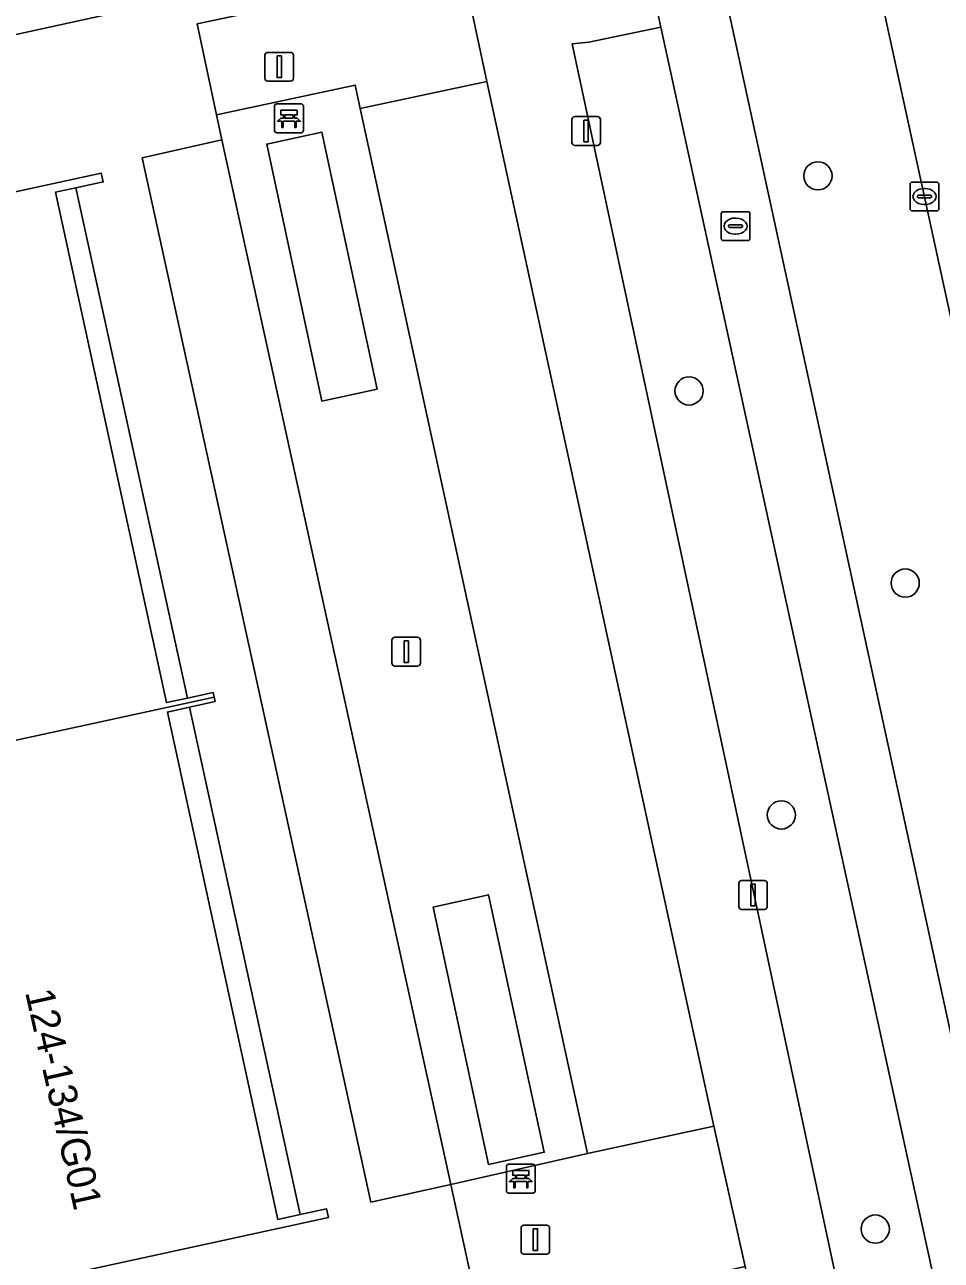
# Model space of a CAD drawing. Extents: x 160030 to 160839, y 385325 to 386450.
# Drawn here: x 160623.26 to 160655.07, y 386153.91 to 386196.78 of the extents above; entities that cross this region are included whole.
import ezdxf

# ---------------------------------------------------------------- set-up
doc = ezdxf.new("R2010")
doc.units = 0
for name, color, linetype in [('IMGEO_Bank', 7, 'Continuous'), ('IMGEO_Berm_groen', 7, 'Continuous'), ('IMGEO_Boom', 7, 'Continuous'), ('IMGEO_Fietspad_gesloten', 7, 'Continuous'), ('IMGEO_Grasland_overig', 7, 'Continuous'), ('IMGEO_Groenvoorziening', 7, 'Continuous'), ('IMGEO_Haag', 7, 'Continuous'), ('IMGEO_Kolk', 7, 'Continuous'), ('IMGEO_Lichtmast', 7, 'Continuous'), ('IMGEO_Pand', 7, 'Continuous'), ('IMGEO_Pand_nummerreeks', 7, 'Continuous'), ('IMGEO_Rijbaan_lokaal_gesloten', 7, 'Continuous'), ('IMGEO_Rioolput', 7, 'Continuous'), ('IMGEO_Voetpad_open', 7, 'Continuous')]:
    doc.layers.add(name, color=color, linetype=linetype)

msp = doc.modelspace()

# ---------------------------------------------------------------- linework, layer by layer
at = {"layer": 'IMGEO_Bank'}
for p, q in [((160631.931, 386193.105), (160631.931, 386193.946)), ((160631.931, 386193.946), (160631.931, 386193.105)), ((160632.006, 386194.03), (160632.847, 386194.03)), ((160632.847, 386194.03), (160632.006, 386194.03)), ((160632.931, 386193.955), (160632.931, 386193.114)), ((160632.931, 386193.114), (160632.931, 386193.955)), ((160632.24, 386193.536), (160632.24, 386193.642)), ((160632.284, 386193.642), (160632.284, 386193.536)), ((160632.572, 386193.648), (160632.29, 386193.648)), ((160632.29, 386193.53), (160632.572, 386193.53)), ((160632.578, 386193.536), (160632.578, 386193.642)), ((160632.622, 386193.642), (160632.622, 386193.536)), ((160632.856, 386193.03), (160632.015, 386193.03)), ((160632.015, 386193.03), (160632.856, 386193.03)), ((160632.628, 386193.428), (160632.235, 386193.428)), ((160639.978, 386156.317), (160639.978, 386157.158)), ((160639.978, 386157.158), (160639.978, 386156.317)), ((160640.053, 386157.242), (160640.894, 386157.242)), ((160640.894, 386157.242), (160640.053, 386157.242)), ((160640.978, 386157.167), (160640.978, 386156.326)), ((160640.978, 386156.326), (160640.978, 386157.167)), ((160640.675, 386156.64), (160640.282, 386156.64)), ((160640.287, 386156.748), (160640.287, 386156.854)), ((160640.331, 386156.854), (160640.331, 386156.748)), ((160640.619, 386156.86), (160640.337, 386156.86)), ((160640.337, 386156.742), (160640.619, 386156.742)), ((160640.625, 386156.748), (160640.625, 386156.854)), ((160640.669, 386156.854), (160640.669, 386156.748)), ((160640.903, 386156.242), (160640.062, 386156.242)), ((160640.062, 386156.242), (160640.903, 386156.242))]:
    msp.add_line(p, q, dxfattribs=at)
for points in [[(160632.178, 386193.428), (160632.036, 386193.428), (160632.148, 386193.53), (160632.234, 386193.53)], [(160632.234, 386193.648), (160632.148, 386193.648), (160632.148, 386193.809), (160632.711, 386193.809), (160632.711, 386193.648), (160632.628, 386193.648)], [(160632.628, 386193.53), (160632.711, 386193.53), (160632.823, 386193.428), (160632.684, 386193.428)], [(160632.228, 386193.421), (160632.228, 386193.214), (160632.185, 386193.214), (160632.185, 386193.421)], [(160632.678, 386193.421), (160632.678, 386193.214), (160632.634, 386193.214), (160632.634, 386193.421)], [(160640.281, 386156.86), (160640.195, 386156.86), (160640.195, 386157.021), (160640.758, 386157.021), (160640.758, 386156.86), (160640.675, 386156.86)], [(160640.225, 386156.64), (160640.083, 386156.64), (160640.195, 386156.742), (160640.281, 386156.742)], [(160640.275, 386156.633), (160640.275, 386156.426), (160640.232, 386156.426), (160640.232, 386156.633)], [(160640.675, 386156.742), (160640.758, 386156.742), (160640.87, 386156.64), (160640.731, 386156.64)], [(160640.725, 386156.633), (160640.725, 386156.426), (160640.681, 386156.426), (160640.681, 386156.633)]]:
    msp.add_lwpolyline(points, dxfattribs=at)
for centre, radius, start, end in [((160632.009, 386193.952), 0.0779, 92.4484, 184.2845), ((160632.009, 386193.952), 0.0779, 92.4484, 184.2845), ((160632.853, 386193.952), 0.0779, 2.4484, 94.2845), ((160632.853, 386193.952), 0.0779, 2.4484, 94.2845), ((160632.233, 386193.641), 0.00671, 2.8957, 87.1043), ((160632.233, 386193.537), 0.00671, 272.8957, 357.1043), ((160632.29, 386193.641), 0.00671, 92.8957, 177.1043), ((160632.29, 386193.537), 0.00671, 182.8957, 267.1043), ((160632.572, 386193.641), 0.00671, 2.8957, 87.1043), ((160632.572, 386193.537), 0.00671, 272.8957, 357.1043), ((160632.629, 386193.641), 0.00671, 92.8957, 177.1043), ((160632.629, 386193.537), 0.00671, 182.8957, 267.1043), ((160632.009, 386193.108), 0.0779, 182.4484, 274.2845), ((160632.009, 386193.108), 0.0779, 182.4484, 274.2845), ((160632.178, 386193.421), 0.00671, 2.8957, 87.1043), ((160632.235, 386193.421), 0.00671, 92.8957, 177.1043), ((160632.627, 386193.421), 0.00671, 2.8957, 87.1043), ((160632.684, 386193.421), 0.00671, 92.8957, 177.1043), ((160632.853, 386193.108), 0.0779, 272.4484, 4.2845), ((160632.853, 386193.108), 0.0779, 272.4484, 4.2845), ((160640.056, 386157.164), 0.0779, 92.4484, 184.2845), ((160640.056, 386157.164), 0.0779, 92.4484, 184.2845), ((160640.9, 386157.164), 0.0779, 2.4484, 94.2845), ((160640.9, 386157.164), 0.0779, 2.4484, 94.2845), ((160640.225, 386156.633), 0.00671, 2.8957, 87.1043), ((160640.282, 386156.633), 0.00671, 92.8957, 177.1043), ((160640.28, 386156.853), 0.00671, 2.8957, 87.1043), ((160640.28, 386156.749), 0.00671, 272.8957, 357.1043), ((160640.337, 386156.853), 0.00671, 92.8957, 177.1043), ((160640.337, 386156.749), 0.00671, 182.8957, 267.1043), ((160640.619, 386156.853), 0.00671, 2.8957, 87.1043), ((160640.619, 386156.749), 0.00671, 272.8957, 357.1043), ((160640.676, 386156.853), 0.00671, 92.8957, 177.1043), ((160640.676, 386156.749), 0.00671, 182.8957, 267.1043), ((160640.674, 386156.633), 0.00671, 2.8957, 87.1043), ((160640.731, 386156.633), 0.00671, 92.8957, 177.1043), ((160640.056, 386156.32), 0.0779, 182.4484, 274.2845), ((160640.056, 386156.32), 0.0779, 182.4484, 274.2845), ((160640.9, 386156.32), 0.0779, 272.4484, 4.2845), ((160640.9, 386156.32), 0.0779, 272.4484, 4.2845)]:
    msp.add_arc(centre, radius, start, end, dxfattribs=at)
at = {"layer": 'IMGEO_Berm_groen'}
msp.add_lwpolyline([(160613.07, 386353.023), (160609.405, 386349.023), (160613.894, 386338.952), (160616.315, 386332.541), (160618.67, 386325.412), (160620.91, 386317.905), (160622.534, 386311.847), (160624.457, 386303.72), (160636.094, 386250.686), (160647.386, 386198.679), (160657.055, 386154.143), (160662.224, 386155.286), (160652.533, 386199.784), (160627.509, 386314.693)], dxfattribs=at)
msp.add_lwpolyline([(160645.338, 386196.693), (160642.836, 386196.175), (160642.263, 386196.109), (160651.561, 386152.635), (160654.791, 386153.384)], close=True, dxfattribs=at)
at = {"layer": 'IMGEO_Boom'}
for centre in [(160650.787, 386191.533), (160646.315, 386184.069), (160653.816, 386177.404), (160649.517, 386169.359), (160652.777, 386154.994)]:
    msp.add_circle(centre, 0.489, dxfattribs=at)
at = {"layer": 'IMGEO_Fietspad_gesloten'}
for points in [[(160658.38, 386148.36), (160658.122, 386149.317), (160657.58, 386151.817), (160657.055, 386154.143), (160647.386, 386198.679), (160636.094, 386250.686), (160624.457, 386303.72), (160622.534, 386311.847), (160620.91, 386317.905), (160618.67, 386325.412), (160616.315, 386332.541), (160613.894, 386338.952), (160609.405, 386349.023), (160608.002, 386351.973), (160606.102, 386356.126), (160604.226, 386359.518), (160602.713, 386362.855), (160602.01, 386364.318), (160597.612, 386373.97), (160596.861, 386375.457), (160595.71, 386377.363), (160582.068, 386399.369), (160575.657, 386409.759)], [(160645.016, 386198.179), (160645.338, 386196.693), (160654.791, 386153.384), (160655.299, 386151.025), (160656.922, 386143.72), (160657.315, 386141.904), (160670.975, 386079.501), (160671.3, 386078.035), (160705.016, 385923.921), (160707.366, 385912.745), (160707.429, 385912.447), (160708.993, 385905.624)]]:
    msp.add_lwpolyline(points, dxfattribs=at)
at = {"layer": 'IMGEO_Grasland_overig'}
for points in [[(160625.037, 386191.116), (160624.33, 386190.962), (160628.186, 386173.256), (160628.907, 386173.413)], [(160628.976, 386173.097), (160628.213, 386172.93), (160632.047, 386155.325), (160632.824, 386155.494)]]:
    msp.add_lwpolyline(points, close=True, dxfattribs=at)
at = {"layer": 'IMGEO_Groenvoorziening'}
msp.add_lwpolyline([(160616.14, 386205.955), (160618.449, 386195.457), (160629.038, 386197.781)], dxfattribs=at)
for points in [[(160639.294, 386194.81), (160634.904, 386193.865), (160642.792, 386157.613), (160647.17, 386158.566), (160646.113, 386163.44), (160640.466, 386189.429)], [(160634.904, 386193.865), (160634.724, 386194.679), (160629.921, 386193.652), (160630.106, 386192.785), (160638.047, 386156.535), (160642.792, 386157.613)], [(160635.487, 386184.133), (160633.574, 386193.043), (160631.659, 386192.632), (160633.572, 386183.721)], [(160633.572, 386183.721), (160631.659, 386192.632), (160633.574, 386193.043), (160635.487, 386184.133)], [(160627.339, 386192.156), (160635.273, 386155.927), (160638.047, 386156.535), (160630.106, 386192.785)], [(160641.288, 386157.656), (160639.354, 386166.593), (160637.44, 386166.162), (160639.361, 386157.231)], [(160639.354, 386166.593), (160641.288, 386157.656), (160639.361, 386157.231), (160637.44, 386166.162)]]:
    msp.add_lwpolyline(points, close=True, dxfattribs=at)
at = {"layer": 'IMGEO_Haag'}
for points in [[(160635.487, 386184.133), (160633.574, 386193.043), (160631.659, 386192.632), (160633.572, 386183.721)], [(160641.288, 386157.656), (160639.354, 386166.593), (160637.44, 386166.162), (160639.361, 386157.231)]]:
    msp.add_lwpolyline(points, close=True, dxfattribs=at)
at = {"layer": 'IMGEO_Kolk'}
for p, q in [((160654.06, 386191.316), (160654.912, 386191.316)), ((160653.985, 386190.39), (160653.985, 386191.242)), ((160654.473, 386191.096), (160654.498, 386191.096)), ((160654.986, 386191.242), (160654.986, 386190.39)), ((160654.244, 386190.81), (160654.244, 386190.822)), ((160654.682, 386190.773), (160654.284, 386190.773)), ((160654.287, 386190.859), (160654.685, 386190.859)), ((160654.496, 386190.536), (160654.471, 386190.536)), ((160654.728, 386190.822), (160654.728, 386190.81)), ((160654.912, 386190.316), (160654.06, 386190.316))]:
    msp.add_line(p, q, dxfattribs=at)
for points in [[(160654.06, 386191.316), (160654.912, 386191.316)], [(160653.985, 386190.39), (160653.985, 386191.242)], [(160654.986, 386191.242), (160654.986, 386190.39)], [(160654.912, 386190.316), (160654.06, 386190.316)]]:
    msp.add_lwpolyline(points, dxfattribs=at)
for centre, radius, start, end in [((160654.062, 386191.24), 0.0765, 91.552, 178.448), ((160654.062, 386191.24), 0.0765, 91.552, 178.448), ((160654.91, 386191.24), 0.0765, 1.552, 88.448), ((160654.91, 386191.24), 0.0765, 1.552, 88.448), ((160654.284, 386190.819), 0.0403, 85.8775, 175.7526), ((160654.281, 386190.809), 0.0366, 178.938, 274.7102), ((160654.685, 386190.816), 0.043, 264.8664, 352.4533), ((160654.689, 386190.821), 0.0386, 1.7309, 96.639), ((160654.062, 386190.392), 0.0765, 181.552, 268.448), ((160654.062, 386190.392), 0.0765, 181.552, 268.448), ((160654.91, 386190.392), 0.0765, 271.552, 358.448), ((160654.91, 386190.392), 0.0765, 271.552, 358.448)]:
    msp.add_arc(centre, radius, start, end, dxfattribs=at)
for centre, major_axis, ratio, start_param, end_param in [((160654.472, 386190.816), (-0.387, 0.002), 0.722429, 4.712389, 7.853982), ((160654.497, 386190.816), (-0.39, 0.002), 0.717154, 1.570796, 4.712389)]:
    msp.add_ellipse(centre, major_axis=major_axis, ratio=ratio, start_param=start_param, end_param=end_param, dxfattribs=at)
at = {"layer": 'IMGEO_Lichtmast'}
for p, q in [((160631.599, 386194.916), (160631.599, 386195.716)), ((160631.599, 386195.716), (160631.599, 386194.916)), ((160631.699, 386195.816), (160632.489, 386195.816)), ((160632.489, 386195.816), (160631.699, 386195.816)), ((160632.589, 386195.716), (160632.589, 386194.916)), ((160632.589, 386194.916), (160632.589, 386195.716)), ((160632.489, 386194.816), (160631.699, 386194.816)), ((160631.699, 386194.816), (160632.489, 386194.816)), ((160642.248, 386192.688), (160642.248, 386193.488)), ((160642.248, 386193.488), (160642.248, 386192.688)), ((160642.348, 386193.588), (160643.138, 386193.588)), ((160643.138, 386193.588), (160642.348, 386193.588)), ((160643.238, 386193.488), (160643.238, 386192.688)), ((160643.238, 386192.688), (160643.238, 386193.488)), ((160643.138, 386192.588), (160642.348, 386192.588)), ((160642.348, 386192.588), (160643.138, 386192.588)), ((160636.106, 386175.525), (160636.896, 386175.525)), ((160636.896, 386175.525), (160636.106, 386175.525)), ((160636.006, 386174.625), (160636.006, 386175.425)), ((160636.006, 386175.425), (160636.006, 386174.625)), ((160636.996, 386175.425), (160636.996, 386174.625)), ((160636.996, 386174.625), (160636.996, 386175.425)), ((160636.896, 386174.525), (160636.106, 386174.525)), ((160636.106, 386174.525), (160636.896, 386174.525)), ((160648.04, 386166.182), (160648.04, 386166.982)), ((160648.04, 386166.982), (160648.04, 386166.182)), ((160648.14, 386167.082), (160648.93, 386167.082)), ((160648.93, 386167.082), (160648.14, 386167.082)), ((160649.03, 386166.982), (160649.03, 386166.182)), ((160649.03, 386166.182), (160649.03, 386166.982)), ((160648.93, 386166.082), (160648.14, 386166.082)), ((160648.14, 386166.082), (160648.93, 386166.082)), ((160640.486, 386154.227), (160640.486, 386155.027)), ((160640.486, 386155.027), (160640.486, 386154.227)), ((160640.586, 386155.127), (160641.376, 386155.127)), ((160641.376, 386155.127), (160640.586, 386155.127)), ((160641.476, 386155.027), (160641.476, 386154.227)), ((160641.476, 386154.227), (160641.476, 386155.027)), ((160641.376, 386154.127), (160640.586, 386154.127)), ((160640.586, 386154.127), (160641.376, 386154.127))]:
    msp.add_line(p, q, dxfattribs=at)
for points in [[(160632.019, 386195.691), (160632.169, 386195.691), (160632.169, 386194.941), (160632.019, 386194.941), (160632.019, 386195.691)], [(160642.668, 386193.463), (160642.818, 386193.463), (160642.818, 386192.713), (160642.668, 386192.713), (160642.668, 386193.463)], [(160636.426, 386175.4), (160636.576, 386175.4), (160636.576, 386174.65), (160636.426, 386174.65), (160636.426, 386175.4)], [(160648.46, 386166.957), (160648.61, 386166.957), (160648.61, 386166.207), (160648.46, 386166.207), (160648.46, 386166.957)], [(160640.906, 386155.002), (160641.056, 386155.002), (160641.056, 386154.252), (160640.906, 386154.252), (160640.906, 386155.002)]]:
    msp.add_lwpolyline(points, dxfattribs=at)
for centre, start, end in [((160631.699, 386195.716), 90, 180), ((160631.699, 386195.716), 90, 180), ((160632.489, 386195.716), 0, 90), ((160632.489, 386195.716), 360, 90), ((160631.699, 386194.916), 180, 270), ((160631.699, 386194.916), 180, 270), ((160632.489, 386194.916), 270, 0), ((160632.489, 386194.916), 270, 0), ((160642.348, 386193.488), 90, 180), ((160642.348, 386193.488), 90, 180), ((160643.138, 386193.488), 0, 90), ((160643.138, 386193.488), 360, 90), ((160642.348, 386192.688), 180, 270), ((160642.348, 386192.688), 180, 270), ((160643.138, 386192.688), 270, 0), ((160643.138, 386192.688), 270, 0), ((160636.106, 386175.425), 90, 180), ((160636.106, 386175.425), 90, 180), ((160636.896, 386175.425), 0, 90), ((160636.896, 386175.425), 360, 90), ((160636.106, 386174.625), 180, 270), ((160636.106, 386174.625), 180, 270), ((160636.896, 386174.625), 270, 0), ((160636.896, 386174.625), 270, 0), ((160648.14, 386166.982), 90, 180), ((160648.14, 386166.982), 90, 180), ((160648.93, 386166.982), 0, 90), ((160648.93, 386166.982), 360, 90), ((160648.14, 386166.182), 180, 270), ((160648.14, 386166.182), 180, 270), ((160648.93, 386166.182), 270, 0), ((160648.93, 386166.182), 270, 0), ((160640.586, 386155.027), 90, 180), ((160640.586, 386155.027), 90, 180), ((160641.376, 386155.027), 0, 90), ((160641.376, 386155.027), 360, 90), ((160640.586, 386154.227), 180, 270), ((160640.586, 386154.227), 180, 270), ((160641.376, 386154.227), 270, 0), ((160641.376, 386154.227), 270, 0)]:
    msp.add_arc(centre, 0.1, start, end, dxfattribs=at)
at = {"layer": 'IMGEO_Pand'}
for points in [[(160615.01, 386189.256), (160618.968, 386171.083), (160629.833, 386173.449), (160629.798, 386173.607), (160628.907, 386173.413), (160628.186, 386173.256), (160624.33, 386190.962), (160625.037, 386191.116), (160625.985, 386191.322), (160625.918, 386191.631)], [(160632.824, 386155.494), (160632.047, 386155.325), (160628.213, 386172.93), (160628.976, 386173.097), (160629.867, 386173.291), (160629.833, 386173.449), (160618.968, 386171.083), (160622.902, 386153.019), (160633.802, 386155.393), (160633.737, 386155.693)]]:
    msp.add_lwpolyline(points, close=True, dxfattribs=at)
at = {"layer": 'IMGEO_Rijbaan_lokaal_gesloten'}
msp.add_lwpolyline([(160627.509, 386314.693), (160652.533, 386199.784), (160662.224, 386155.286), (160662.748, 386152.932), (160663.714, 386148.272), (160665.027, 386142.388), (160665.575, 386139.892), (160666.317, 386136.513), (160666.726, 386134.54), (160671.752, 386111.328), (160678.371, 386081.393), (160678.67, 386079.922), (160693.684, 386011.498), (160713.676, 385919.621), (160715.986, 385920.097)], dxfattribs=at)
at = {"layer": 'IMGEO_Rioolput'}
for p, q in [((160647.428, 386189.363), (160647.428, 386190.215)), ((160647.503, 386190.289), (160648.355, 386190.289)), ((160647.916, 386190.069), (160647.941, 386190.069)), ((160648.429, 386190.215), (160648.429, 386189.363)), ((160647.687, 386189.783), (160647.687, 386189.795)), ((160648.125, 386189.746), (160647.727, 386189.746)), ((160647.73, 386189.832), (160648.128, 386189.832)), ((160648.171, 386189.795), (160648.171, 386189.783)), ((160648.355, 386189.289), (160647.503, 386189.289)), ((160647.939, 386189.509), (160647.914, 386189.509))]:
    msp.add_line(p, q, dxfattribs=at)
for points in [[(160647.428, 386189.363), (160647.428, 386190.215)], [(160647.503, 386190.289), (160648.355, 386190.289)], [(160648.429, 386190.215), (160648.429, 386189.363)], [(160648.355, 386189.289), (160647.503, 386189.289)]]:
    msp.add_lwpolyline(points, dxfattribs=at)
for centre, radius, start, end in [((160647.505, 386190.213), 0.0765, 91.552, 178.448), ((160647.505, 386190.213), 0.0765, 91.552, 178.448), ((160648.353, 386190.213), 0.0765, 1.552, 88.448), ((160648.353, 386190.213), 0.0765, 1.552, 88.448), ((160647.727, 386189.792), 0.0403, 85.8775, 175.7526), ((160647.724, 386189.782), 0.0366, 178.938, 274.7102), ((160648.128, 386189.789), 0.043, 264.8664, 352.4533), ((160648.132, 386189.794), 0.0386, 1.7309, 96.639), ((160647.505, 386189.365), 0.0765, 181.552, 268.448), ((160647.505, 386189.365), 0.0765, 181.552, 268.448), ((160648.353, 386189.365), 0.0765, 271.552, 358.448), ((160648.353, 386189.365), 0.0765, 271.552, 358.448)]:
    msp.add_arc(centre, radius, start, end, dxfattribs=at)
for centre, major_axis, ratio, start_param, end_param in [((160647.915, 386189.789), (-0.387, 0.002), 0.722429, 4.712389, 7.853982), ((160647.94, 386189.789), (-0.39, 0.002), 0.717154, 1.570796, 4.712389)]:
    msp.add_ellipse(centre, major_axis=major_axis, ratio=ratio, start_param=start_param, end_param=end_param, dxfattribs=at)
at = {"layer": 'IMGEO_Voetpad_open'}
for points in [[(160674.536, 386048.012), (160668.056, 386077.361), (160667.736, 386078.847), (160663.41, 386099.237), (160654.083, 386141.2), (160657.315, 386141.904), (160656.922, 386143.72), (160653.668, 386142.971), (160652.072, 386150.282), (160655.299, 386151.025), (160654.791, 386153.384), (160651.561, 386152.635), (160642.263, 386196.109), (160642.836, 386196.175), (160645.338, 386196.693), (160645.016, 386198.179), (160642.485, 386197.646), (160642.041, 386197.613), (160634.527, 386231.74), (160630.468, 386250), (160629.116, 386256.081), (160625.705, 386271.858), (160620.344, 386296.773)], [(160629.038, 386197.781), (160618.449, 386195.457), (160616.14, 386205.955)], [(160638.459, 386198.773), (160639.294, 386194.81), (160640.466, 386189.429), (160646.113, 386163.44), (160647.17, 386158.566), (160648.26, 386153.691), (160649.605, 386147.578), (160650.152, 386145.33), (160650.63, 386143.213), (160657.862, 386109.956), (160658.321, 386107.845), (160661.808, 386091.806), (160662.327, 386089.421)], [(160644.316, 386077.041), (160632.697, 386131.034), (160630.133, 386141.856), (160628.523, 386149.305), (160639.117, 386151.654), (160638.047, 386156.535), (160635.273, 386155.927), (160627.339, 386192.156), (160630.106, 386192.785), (160629.921, 386193.652), (160629.247, 386196.803)], [(160602.197, 386186.627), (160615.01, 386189.256), (160625.918, 386191.631), (160625.985, 386191.322), (160625.037, 386191.116), (160628.907, 386173.413), (160629.798, 386173.607), (160629.833, 386173.449), (160629.867, 386173.291), (160628.976, 386173.097), (160632.824, 386155.494), (160633.737, 386155.693), (160633.802, 386155.393), (160622.902, 386153.019)]]:
    msp.add_lwpolyline(points, dxfattribs=at)
for points in [[(160638.459, 386198.773), (160635.865, 386198.218), (160635.633, 386199.243), (160633.799, 386198.875), (160634.031, 386197.825), (160629.247, 386196.803), (160629.921, 386193.652), (160634.724, 386194.679), (160634.904, 386193.865), (160639.294, 386194.81)], [(160647.17, 386158.566), (160642.792, 386157.613), (160638.047, 386156.535), (160639.117, 386151.654), (160643.86, 386152.729), (160647.393, 386153.501), (160648.26, 386153.691)]]:
    msp.add_lwpolyline(points, close=True, dxfattribs=at)

# ---------------------------------------------------------------- texts
at = {"layer": 'IMGEO_Pand_nummerreeks'}
msp.add_text('124-134/G01', height=1, rotation=282.6954, dxfattribs=at).set_placement((160623.271, 386163.213))

doc.saveas('drawing.dxf')
